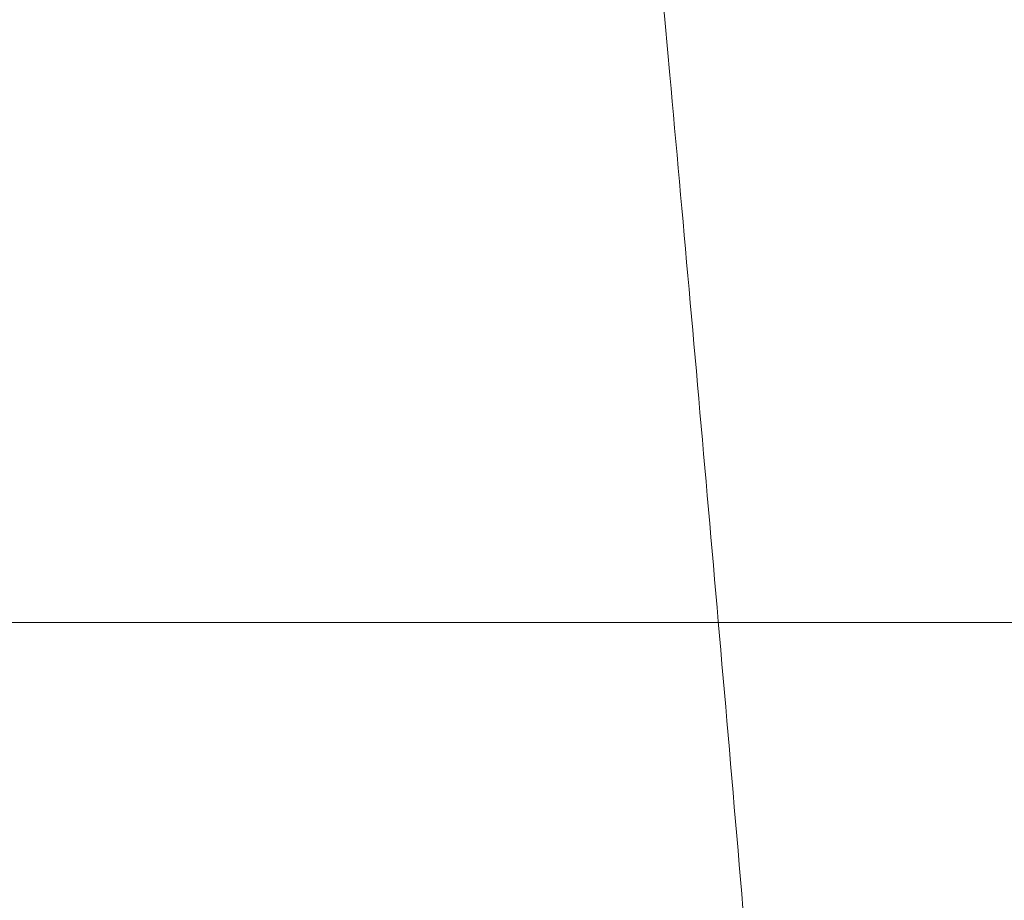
# Model space of a CAD drawing. Header units: inches. Extents: x 1 to 109, y 1 to 85.
# Tile 686 of 1056: x 88.36975 to 88.37327, y 24.49816 to 24.5013. Entities that reach past the tile are written whole.
import ezdxf

# ---------------------------------------------------------------- set-up
doc = ezdxf.new("R2010")
doc.units = ezdxf.units.IN
doc.header["$MEASUREMENT"] = 0

msp = doc.modelspace()

# ---------------------------------------------------------------- linework, layer by layer
at = {"color": 7, "linetype": 'Continuous', "lineweight": 15, "ltscale": 5}
msp.add_line((88.3473241, 24.4991467), (88.4223241, 24.4991467), dxfattribs=at)
for points, knots in [([(88.373009, 24.4341884), (88.3729195, 24.4360523), (88.3727389, 24.4398112), (88.3724534, 24.4454627), (88.3721562, 24.451134), (88.3718483, 24.4567788), (88.3715322, 24.4623489), (88.3712165, 24.4676916), (88.370904, 24.4727715), (88.3705972, 24.4775614), (88.3702921, 24.4821258), (88.3699912, 24.486433), (88.3696905, 24.4905357), (88.3693927, 24.4943903), (88.3691006, 24.497955), (88.3688207, 24.501144), (88.3685554, 24.5039782), (88.3682776, 24.5064731), (88.3679928, 24.5085857), (88.3677026, 24.510314), (88.3674094, 24.5116582), (88.3671096, 24.5126327), (88.3668052, 24.5132232), (88.3664924, 24.513425), (88.3661734, 24.5132068), (88.365851, 24.512543), (88.3655339, 24.5114491), (88.3652247, 24.5099428), (88.3649258, 24.5080482), (88.3646441, 24.5058364), (88.3643809, 24.5033537), (88.3641295, 24.5006182), (88.3638637, 24.4975625), (88.3635874, 24.4941712), (88.3632949, 24.4903796), (88.3629879, 24.486184), (88.3626682, 24.4815898), (88.3623443, 24.4767104), (88.3620188, 24.4715845), (88.3616945, 24.4662549), (88.36138, 24.4608713), (88.3610778, 24.4554893), (88.3607892, 24.4501583), (88.3605106, 24.4448109), (88.3602425, 24.4394859), (88.3600725, 24.435945), (88.3599882, 24.4341884)], [0, 0, 0, 0, 0.022479, 0.045331, 0.068506, 0.091948, 0.115595, 0.139386, 0.161889, 0.184404, 0.206874, 0.229245, 0.25146, 0.274794, 0.297838, 0.320536, 0.342918, 0.365562, 0.38856, 0.410518, 0.432694, 0.455036, 0.47749, 0.5, 0.523873, 0.547679, 0.571351, 0.594825, 0.618042, 0.640943, 0.662202, 0.683327, 0.704778, 0.726531, 0.74854, 0.772107, 0.795844, 0.819687, 0.843568, 0.86742, 0.891176, 0.913429, 0.935486, 0.957297, 0.978816, 1, 1, 1, 1]), ([(88.3762642, 24.4341884), (88.3761747, 24.4360523), (88.3759941, 24.4398112), (88.3757086, 24.4454627), (88.3754114, 24.451134), (88.3751035, 24.4567788), (88.3747874, 24.4623489), (88.3744717, 24.4676916), (88.3741592, 24.4727715), (88.3738524, 24.4775614), (88.3735473, 24.4821258), (88.3732464, 24.486433), (88.3729457, 24.4905357), (88.3726479, 24.4943903), (88.3723558, 24.497955), (88.3720759, 24.501144), (88.3718106, 24.5039782), (88.3715328, 24.5064731), (88.371248, 24.5085857), (88.3709578, 24.510314), (88.3706646, 24.5116582), (88.3703648, 24.5126327), (88.3700604, 24.5132232), (88.3697476, 24.513425), (88.3694286, 24.5132068), (88.3691062, 24.512543), (88.3687891, 24.5114491), (88.3684799, 24.5099428), (88.368181, 24.5080482), (88.3678993, 24.5058364), (88.3676361, 24.5033537), (88.3673847, 24.5006182), (88.367119, 24.4975625), (88.3668426, 24.4941712), (88.3665501, 24.4903796), (88.3662431, 24.486184), (88.3659235, 24.4815898), (88.3655995, 24.4767104), (88.365274, 24.4715845), (88.3649497, 24.4662549), (88.3646352, 24.4608713), (88.364333, 24.4554893), (88.3640445, 24.4501583), (88.3637658, 24.4448109), (88.3634977, 24.4394859), (88.3633277, 24.435945), (88.3632434, 24.4341884)], [0, 0, 0, 0, 0.022479, 0.045331, 0.068506, 0.091948, 0.115595, 0.139386, 0.161889, 0.184404, 0.206874, 0.229245, 0.25146, 0.274794, 0.297838, 0.320536, 0.342918, 0.365562, 0.38856, 0.410518, 0.432694, 0.455036, 0.47749, 0.5, 0.523873, 0.547679, 0.571351, 0.594825, 0.618042, 0.640943, 0.662202, 0.683327, 0.704778, 0.726531, 0.74854, 0.772107, 0.795844, 0.819687, 0.843568, 0.86742, 0.891176, 0.913429, 0.935486, 0.957297, 0.978816, 1, 1, 1, 1]), ([(88.3800351, 24.4959996), (88.3783888, 24.4988321), (88.3750947, 24.5045), (88.3718053, 24.5101709), (88.3701599, 24.5130078)], [0, 0, 0, 0, 0.499748, 1, 1, 1, 1])]:
    msp.add_open_spline(points, degree=3, knots=knots, dxfattribs=at)

doc.saveas('drawing.dxf')
